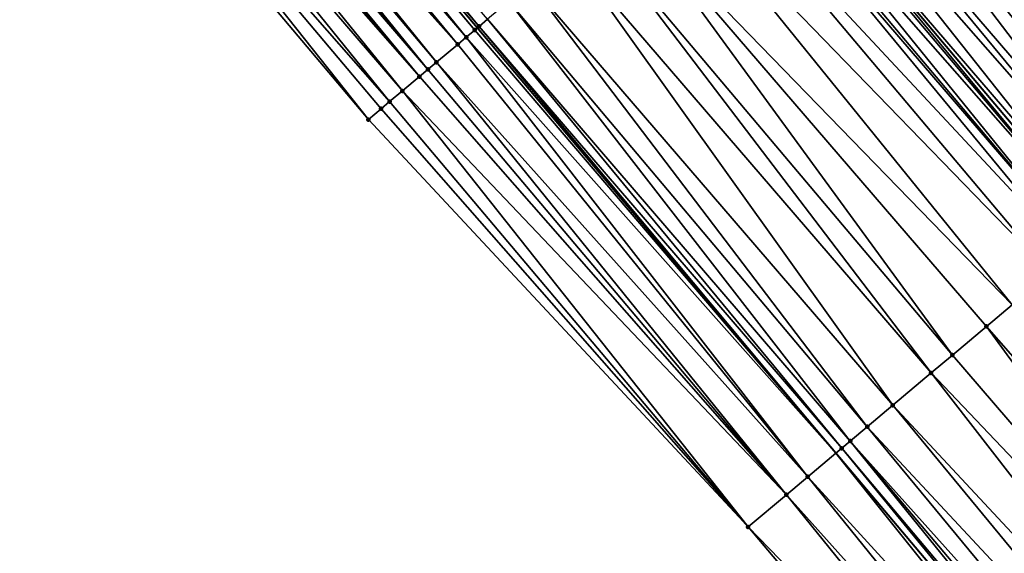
# Model space of a CAD drawing. Header units: feet. Extents: x 2004186 to 2014793, y 836912 to 864902.
# Tile 420 of 656: x 2008794 to 2008830, y 850260 to 850279. Entities that reach past the tile are written whole.
import ezdxf

# ---------------------------------------------------------------- set-up
doc = ezdxf.new("R2010")
doc.units = ezdxf.units.FT
doc.header["$LTSCALE"] = 100
doc.header["$MEASUREMENT"] = 0
for name, color, linetype, lineweight in [('EP_Travel Lane', 5, 'Continuous', 40), ('GPL_Skip Line', 2, 'Continuous', 40), ('Road Shots', 4, 'Continuous', 200), ('Road X-Section', 30, 'Continuous', 13)]:
    doc.layers.add(name, color=color, linetype=linetype, lineweight=lineweight)
doc.layers.add('I-77 SB_MM21-27-Surface-Border', color=7, linetype='Continuous')
doc.layers.add('I-77 SB_MM21-27-Surface-TIN', color=7, linetype='Continuous')

msp = doc.modelspace()

# ---------------------------------------------------------------- linework, layer by layer
at = {"layer": 'EP_Travel Lane'}
msp.add_polyline3d([(2008862.363224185, 850217.8516560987, 427.0196080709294), (2008849.472338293, 850233.1428059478, 427.0969426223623), (2008836.581444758, 850248.4339648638, 427.170907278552), (2008823.690550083, 850263.7251251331, 427.2443688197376), (2008810.799650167, 850279.0162916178, 427.3154949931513), (2008797.919893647, 850294.3144015, 427.3790888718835), (2008785.057188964, 850309.6291461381, 427.4825164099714), (2008772.194444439, 850324.9439382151, 427.5704676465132), (2008759.331702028, 850340.258727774, 427.6592656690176), (2008746.468897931, 850355.5735907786, 427.7239434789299), (2008733.606133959, 850370.8884060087, 427.8043453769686), (2008720.743381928, 850386.2032070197, 427.8893296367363), (2008707.880621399, 850401.5180181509, 427.971008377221), (2008694.971103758, 850416.874587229, 428.0746920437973), (2008682.092979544, 850432.1766065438, 428.1384815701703), (2008669.214816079, 850447.4786724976, 428.1840685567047), (2008656.336709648, 850462.7806706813, 428.2562449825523), (2008643.458636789, 850478.0826289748, 428.3439341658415)], dxfattribs=at)
at = {"layer": 'GPL_Skip Line'}
msp.add_polyline3d([(2008884.746997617, 850210.5527077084, 427.1922301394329), (2008871.865013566, 850225.8513253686, 427.2756201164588), (2008858.982996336, 850241.1499824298, 427.3443724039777), (2008846.1010041, 850256.4486098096, 427.4241514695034), (2008833.218992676, 850271.7472599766, 427.4954650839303), (2008820.336972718, 850287.0459202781, 427.5630010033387), (2008807.457330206, 850302.3452958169, 427.6372511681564), (2008794.580256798, 850317.6481504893, 427.7002073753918), (2008781.703266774, 850332.9509060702, 427.7956782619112), (2008768.826242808, 850348.2537019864, 427.8779375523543), (2008755.949187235, 850363.5565354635, 427.9478528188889), (2008743.072134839, 850378.8593651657, 428.0190428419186), (2008730.195086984, 850394.1621894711, 428.0919648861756), (2008717.318081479, 850409.4649634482, 428.1813897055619), (2008704.415388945, 850424.7866354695, 428.2383140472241), (2008691.525485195, 850440.0788954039, 428.2768933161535), (2008678.635753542, 850455.3709511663, 428.3954658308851), (2008665.745958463, 850470.6630821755, 428.4845987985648), (2008652.856112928, 850485.9552730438, 428.5502360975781), (2008640.007718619, 850501.2255854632, 428.6398049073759)], dxfattribs=at)
at = {"layer": 'I-77 SB_MM21-27-Surface-Border', "color": 3, "linetype": 'ByBlock', "lineweight": -2}
msp.add_polyline3d([(2008860.250463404, 850216.0732142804, 426.8938683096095), (2008846.603442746, 850230.7278451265, 426.9334760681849), (2008833.415430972, 850245.7688835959, 426.9935820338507), (2008820.53342268, 850261.0675300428, 427.0662775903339), (2008806.886417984, 850275.7221419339, 427.112896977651), (2008794.005401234, 850291.0186943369, 427.1870976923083), (2008781.122187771, 850306.3161494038, 427.2938680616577), (2008768.39193088, 850321.7424620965, 427.3929189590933), (2008755.661624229, 850337.1688338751, 427.4726201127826), (2008743.237318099, 850352.8528171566, 427.5706782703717), (2008730.506998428, 850368.2792043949, 427.6453235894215), (2008717.470678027, 850383.4479803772, 427.7013689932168), (2008705.046395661, 850399.1319354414, 427.8086921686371), (2008692.594840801, 850414.8841876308, 427.9556056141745), (2008679.750568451, 850430.2144838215, 428.0389994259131), (2008667.366158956, 850445.9301709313, 428.0991958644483), (2008654.981907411, 850461.6456695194, 428.2331142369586), (2008642.597565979, 850477.3612753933, 428.3250081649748)], dxfattribs=at)
at = {"layer": 'I-77 SB_MM21-27-Surface-TIN', "color": 128, "linetype": 'ByBlock', "lineweight": -2}
for points in [[(2008798.13630058, 850294.4965774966, 427.3939826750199), (2008797.919893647, 850294.3144015, 427.3790888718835), (2008810.864554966, 850279.0709367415, 427.3170258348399)], [(2008798.13630058, 850294.4965774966, 427.3939826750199), (2008810.864554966, 850279.0709367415, 427.3170258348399), (2008811.17055741, 850279.3285459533, 427.3291574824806)], [(2008797.830293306, 850294.2389740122, 427.3729222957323), (2008797.524305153, 850293.9813478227, 427.359307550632), (2008810.40556611, 850278.6845053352, 427.3053628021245)], [(2008797.830293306, 850294.2389740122, 427.3729222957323), (2008810.711559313, 850278.9421255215, 427.3134172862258), (2008797.919893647, 850294.3144015, 427.3790888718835)], [(2008797.830293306, 850294.2389740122, 427.3729222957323), (2008810.40556611, 850278.6845053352, 427.3053628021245), (2008810.711559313, 850278.9421255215, 427.3134172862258)], [(2008810.711559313, 850278.9421255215, 427.3134172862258), (2008810.799650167, 850279.0162916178, 427.3154949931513), (2008797.919893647, 850294.3144015, 427.3790888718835)], [(2008810.864554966, 850279.0709367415, 427.3170258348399), (2008797.919893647, 850294.3144015, 427.3790888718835), (2008810.799650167, 850279.0162916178, 427.3154949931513)], [(2008828.765018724, 850294.1418822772, 427.727048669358), (2008828.153039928, 850293.6266328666, 427.7142974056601), (2008841.647024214, 850278.8432391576, 427.6531183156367)], [(2008829.070999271, 850294.3995174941, 427.7295191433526), (2008828.765018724, 850294.1418822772, 427.727048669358), (2008841.647024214, 850278.8432391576, 427.6531183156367)], [(2008829.070999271, 850294.3995174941, 427.7295191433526), (2008841.647024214, 850278.8432391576, 427.6531183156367), (2008841.953008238, 850279.1008702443, 427.657122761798)], [(2008829.070999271, 850294.3995174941, 427.7295191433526), (2008841.953008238, 850279.1008702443, 427.657122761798), (2008842.564943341, 850279.6161715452, 427.650595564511)], [(2008797.371306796, 850293.8525398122, 427.3508328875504), (2008797.065296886, 850293.5949394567, 427.3287464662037), (2008810.099555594, 850278.4269057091, 427.2896700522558)], [(2008797.524305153, 850293.9813478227, 427.359307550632), (2008797.371306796, 850293.8525398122, 427.3508328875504), (2008810.40556611, 850278.6845053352, 427.3053628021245)], [(2008797.371306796, 850293.8525398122, 427.3508328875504), (2008810.099555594, 850278.4269057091, 427.2896700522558), (2008810.40556611, 850278.6845053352, 427.3053628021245)], [(2008797.065296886, 850293.5949394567, 427.3287464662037), (2008796.759287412, 850293.3373385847, 427.306829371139), (2008810.099555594, 850278.4269057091, 427.2896700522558)], [(2008828.153039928, 850293.6266328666, 427.7142974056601), (2008827.694058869, 850293.240192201, 427.7060742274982), (2008840.11707965, 850277.5551127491, 427.6223128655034)], [(2008828.153039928, 850293.6266328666, 427.7142974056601), (2008840.11707965, 850277.5551127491, 427.6223128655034), (2008841.647024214, 850278.8432391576, 427.6531183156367)], [(2008796.453298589, 850293.0797131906, 427.2929538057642), (2008796.14732657, 850292.8220678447, 427.2856208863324), (2008809.028481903, 850277.5253508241, 427.2184710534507)], [(2008796.606290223, 850293.2085291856, 427.2988100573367), (2008796.453298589, 850293.0797131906, 427.2929538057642), (2008809.334496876, 850277.7829451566, 427.2361304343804)], [(2008796.453298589, 850293.0797131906, 427.2929538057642), (2008809.028481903, 850277.5253508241, 427.2184710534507), (2008809.334496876, 850277.7829451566, 427.2361304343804)], [(2008796.759287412, 850293.3373385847, 427.306829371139), (2008796.606290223, 850293.2085291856, 427.2988100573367), (2008809.334496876, 850277.7829451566, 427.2361304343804)], [(2008796.759287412, 850293.3373385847, 427.306829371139), (2008809.334496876, 850277.7829451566, 427.2361304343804), (2008810.099555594, 850278.4269057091, 427.2896700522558)], [(2008827.694058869, 850293.240192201, 427.7060742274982), (2008826.011119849, 850291.823253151, 427.6721862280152), (2008839.658100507, 850277.1686698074, 427.6149358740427)], [(2008827.694058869, 850293.240192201, 427.7060742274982), (2008839.658100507, 850277.1686698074, 427.6149358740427), (2008840.11707965, 850277.5551127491, 427.6223128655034)], [(2008795.994334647, 850292.6932521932, 427.2796519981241), (2008795.688339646, 850292.4356341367, 427.2633701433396), (2008808.722476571, 850277.2677450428, 427.2050650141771)], [(2008796.14732657, 850292.8220678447, 427.2856208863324), (2008795.994334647, 850292.6932521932, 427.2796519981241), (2008809.028481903, 850277.5253508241, 427.2184710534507)], [(2008795.994334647, 850292.6932521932, 427.2796519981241), (2008808.722476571, 850277.2677450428, 427.2050650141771), (2008809.028481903, 850277.5253508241, 427.2184710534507)], [(2008795.688339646, 850292.4356341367, 427.2633701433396), (2008795.535351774, 850292.3068136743, 427.2589787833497), (2008808.722476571, 850277.2677450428, 427.2050650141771)], [(2008795.535351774, 850292.3068136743, 427.2589787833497), (2008795.076382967, 850291.9203584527, 427.2437828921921), (2008808.110450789, 850276.7525514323, 427.1715835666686)], [(2008795.535351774, 850292.3068136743, 427.2589787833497), (2008808.110450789, 850276.7525514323, 427.1715835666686), (2008808.722476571, 850277.2677450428, 427.2050650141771)], [(2008795.076382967, 850291.9203584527, 427.2437828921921), (2008794.464399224, 850291.405114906, 427.2136570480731), (2008807.651449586, 850276.366134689, 427.1544731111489)], [(2008795.076382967, 850291.9203584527, 427.2437828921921), (2008807.651449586, 850276.366134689, 427.1544731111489), (2008808.110450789, 850276.7525514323, 427.1715835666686)], [(2008826.011119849, 850291.823253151, 427.6721862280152), (2008825.093161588, 850291.0503672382, 427.6574420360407), (2008838.587139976, 850276.2669805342, 427.5936645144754)], [(2008826.011119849, 850291.823253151, 427.6721862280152), (2008838.587139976, 850276.2669805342, 427.5936645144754), (2008839.658100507, 850277.1686698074, 427.6149358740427)], [(2008794.464399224, 850291.405114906, 427.2136570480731), (2008794.005401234, 850291.0186943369, 427.1870976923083), (2008806.886417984, 850275.7221419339, 427.112896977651)], [(2008794.464399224, 850291.405114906, 427.2136570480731), (2008807.345442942, 850276.1085304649, 427.140488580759), (2008807.651449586, 850276.366134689, 427.1544731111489)], [(2008794.464399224, 850291.405114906, 427.2136570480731), (2008806.886417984, 850275.7221419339, 427.112896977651), (2008807.345442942, 850276.1085304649, 427.140488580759)], [(2008825.093161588, 850291.0503672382, 427.6574420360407), (2008824.175187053, 850290.2775006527, 427.6355174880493), (2008837.822175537, 850275.6229080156, 427.5817221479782)], [(2008825.093161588, 850291.0503672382, 427.6574420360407), (2008837.822175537, 850275.6229080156, 427.5817221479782), (2008838.587139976, 850276.2669805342, 427.5936645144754)], [(2008824.175187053, 850290.2775006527, 427.6355174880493), (2008823.56320735, 850289.7622523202, 427.622365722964), (2008837.057202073, 850274.9788462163, 427.5657974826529)], [(2008824.175187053, 850290.2775006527, 427.6355174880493), (2008837.057202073, 850274.9788462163, 427.5657974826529), (2008837.822175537, 850275.6229080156, 427.5817221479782)], [(2008823.56320735, 850289.7622523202, 427.622365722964), (2008822.339264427, 850288.7317360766, 427.6033357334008), (2008835.680261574, 850273.8195210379, 427.5423117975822)], [(2008823.56320735, 850289.7622523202, 427.622365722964), (2008836.139237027, 850274.2059683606, 427.5480611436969), (2008837.057202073, 850274.9788462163, 427.5657974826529)], [(2008823.56320735, 850289.7622523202, 427.622365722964), (2008835.680261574, 850273.8195210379, 427.5423117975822), (2008836.139237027, 850274.2059683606, 427.5480611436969)], [(2008822.339264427, 850288.7317360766, 427.6033357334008), (2008821.42131711, 850287.9588371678, 427.5934196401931), (2008834.456327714, 850272.7889940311, 427.5272820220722)], [(2008822.339264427, 850288.7317360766, 427.6033357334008), (2008835.068282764, 850273.3042716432, 427.5295554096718), (2008835.680261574, 850273.8195210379, 427.5423117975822)], [(2008822.339264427, 850288.7317360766, 427.6033357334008), (2008834.456327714, 850272.7889940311, 427.5272820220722), (2008835.068282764, 850273.3042716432, 427.5295554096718)], [(2008821.42131711, 850287.9588371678, 427.5934196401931), (2008820.962333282, 850287.5723997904, 427.5839748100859), (2008834.150339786, 850272.5313675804, 427.5215552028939)], [(2008821.42131711, 850287.9588371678, 427.5934196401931), (2008834.150339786, 850272.5313675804, 427.5215552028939), (2008834.456327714, 850272.7889940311, 427.5272820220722)], [(2008820.962333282, 850287.5723997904, 427.5839748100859), (2008820.350336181, 850287.0571721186, 427.5631474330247), (2008833.385349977, 850271.8873251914, 427.4984194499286)], [(2008820.962333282, 850287.5723997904, 427.5839748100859), (2008833.385349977, 850271.8873251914, 427.4984194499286), (2008834.150339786, 850272.5313675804, 427.5215552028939)], [(2008820.197344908, 850286.9283556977, 427.5614710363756), (2008833.079362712, 850271.6296979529, 427.4929853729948), (2008820.336972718, 850287.0459202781, 427.5630010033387)], [(2008820.350336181, 850287.0571721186, 427.5631474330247), (2008820.336972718, 850287.0459202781, 427.5630010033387), (2008833.218992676, 850271.7472599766, 427.4954650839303)], [(2008833.079362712, 850271.6296979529, 427.4929853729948), (2008833.218992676, 850271.7472599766, 427.4954650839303), (2008820.336972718, 850287.0459202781, 427.5630010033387)], [(2008820.350336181, 850287.0571721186, 427.5631474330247), (2008833.218992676, 850271.7472599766, 427.4954650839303), (2008833.385349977, 850271.8873251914, 427.4984194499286)], [(2008819.891377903, 850286.6707043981, 427.5649753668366), (2008819.585404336, 850286.4130608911, 427.565584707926), (2008832.467412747, 850271.1144143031, 427.4929550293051)], [(2008820.197344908, 850286.9283556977, 427.5614710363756), (2008819.891377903, 850286.6707043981, 427.5649753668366), (2008833.079362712, 850271.6296979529, 427.4929853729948)], [(2008819.891377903, 850286.6707043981, 427.5649753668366), (2008832.467412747, 850271.1144143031, 427.4929550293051), (2008833.079362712, 850271.6296979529, 427.4929853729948)], [(2008819.585404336, 850286.4130608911, 427.565584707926), (2008819.432411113, 850286.284246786, 427.5630479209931), (2008832.467412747, 850271.1144143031, 427.4929550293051)], [(2008819.432411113, 850286.284246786, 427.5630479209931), (2008818.514412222, 850285.5114091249, 427.5303778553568), (2008832.161421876, 850270.856791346, 427.4859303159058)], [(2008819.432411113, 850286.284246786, 427.5630479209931), (2008832.161421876, 850270.856791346, 427.4859303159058), (2008832.467412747, 850271.1144143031, 427.4929550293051)], [(2008818.514412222, 850285.5114091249, 427.5303778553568), (2008817.443434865, 850284.6097398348, 427.501681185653), (2008831.396423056, 850270.2127596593, 427.4588186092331)], [(2008818.514412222, 850285.5114091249, 427.5303778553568), (2008831.396423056, 850270.2127596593, 427.4588186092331), (2008832.161421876, 850270.856791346, 427.4859303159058)], [(2008817.443434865, 850284.6097398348, 427.501681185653), (2008816.066456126, 850283.4504600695, 427.46132235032), (2008830.019448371, 850269.0534750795, 427.4202501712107)], [(2008817.443434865, 850284.6097398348, 427.501681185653), (2008830.019448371, 850269.0534750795, 427.4202501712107), (2008831.396423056, 850270.2127596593, 427.4588186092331)], [(2008816.066456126, 850283.4504600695, 427.46132235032), (2008814.99549095, 850282.5487763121, 427.4380004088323), (2008827.877493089, 850267.2501371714, 427.3626100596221)], [(2008816.066456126, 850283.4504600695, 427.46132235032), (2008829.10146501, 850268.2806189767, 427.3944325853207), (2008830.019448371, 850269.0534750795, 427.4202501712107)], [(2008816.066456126, 850283.4504600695, 427.46132235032), (2008827.877493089, 850267.2501371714, 427.3626100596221), (2008829.10146501, 850268.2806189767, 427.3944325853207)], [(2008814.99549095, 850282.5487763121, 427.4380004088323), (2008814.077513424, 850281.7759132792, 427.4147561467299), (2008827.112501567, 850266.6060968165, 427.3387186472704)], [(2008814.99549095, 850282.5487763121, 427.4380004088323), (2008827.112501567, 850266.6060968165, 427.3387186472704), (2008827.877493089, 850267.2501371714, 427.3626100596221)], [(2008814.077513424, 850281.7759132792, 427.4147561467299), (2008812.700521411, 850280.6166492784, 427.368540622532), (2008825.735530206, 850265.4468082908, 427.3016161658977)], [(2008814.077513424, 850281.7759132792, 427.4147561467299), (2008825.735530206, 850265.4468082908, 427.3016161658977), (2008827.112501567, 850266.6060968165, 427.3387186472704)], [(2008812.700521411, 850280.6166492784, 427.368540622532), (2008811.93554294, 850279.9725934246, 427.3504061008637), (2008824.817567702, 850264.673927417, 427.2850010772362)], [(2008812.700521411, 850280.6166492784, 427.368540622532), (2008824.817567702, 850264.673927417, 427.2850010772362), (2008825.735530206, 850265.4468082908, 427.3016161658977)], [(2008811.93554294, 850279.9725934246, 427.3504061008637), (2008811.17055741, 850279.3285459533, 427.3291574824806), (2008824.205586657, 850264.1586806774, 427.2712583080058)], [(2008811.93554294, 850279.9725934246, 427.3504061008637), (2008824.205586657, 850264.1586806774, 427.2712583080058), (2008824.817567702, 850264.673927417, 427.2850010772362)], [(2008811.17055741, 850279.3285459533, 427.3291574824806), (2008810.864554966, 850279.0709367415, 427.3170258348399), (2008823.89958055, 850263.9010758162, 427.2575109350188)], [(2008811.17055741, 850279.3285459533, 427.3291574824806), (2008823.89958055, 850263.9010758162, 427.2575109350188), (2008824.205586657, 850264.1586806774, 427.2712583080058)], [(2008810.711559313, 850278.9421255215, 427.3134172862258), (2008810.40556611, 850278.6845053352, 427.3053628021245), (2008823.690550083, 850263.7251251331, 427.2443688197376)], [(2008810.711559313, 850278.9421255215, 427.3134172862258), (2008823.690550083, 850263.7251251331, 427.2443688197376), (2008810.799650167, 850279.0162916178, 427.3154949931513)], [(2008810.864554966, 850279.0709367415, 427.3170258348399), (2008810.799650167, 850279.0162916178, 427.3154949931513), (2008823.690550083, 850263.7251251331, 427.2443688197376)], [(2008810.864554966, 850279.0709367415, 427.3170258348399), (2008823.690550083, 850263.7251251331, 427.2443688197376), (2008823.89958055, 850263.9010758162, 427.2575109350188)], [(2008810.40556611, 850278.6845053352, 427.3053628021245), (2008810.099555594, 850278.4269057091, 427.2896700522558), (2008822.675506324, 850262.8707155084, 427.1805512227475)], [(2008810.40556611, 850278.6845053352, 427.3053628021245), (2008822.675506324, 850262.8707155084, 427.1805512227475), (2008823.690550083, 850263.7251251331, 427.2443688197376)], [(2008810.099555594, 850278.4269057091, 427.2896700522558), (2008809.334496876, 850277.7829451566, 427.2361304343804), (2008822.675506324, 850262.8707155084, 427.1805512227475)], [(2008809.028481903, 850277.5253508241, 427.2184710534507), (2008808.722476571, 850277.2677450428, 427.2050650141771), (2008821.910467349, 850262.2267315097, 427.1357230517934)], [(2008809.334496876, 850277.7829451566, 427.2361304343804), (2008809.028481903, 850277.5253508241, 427.2184710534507), (2008821.910467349, 850262.2267315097, 427.1357230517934)], [(2008809.334496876, 850277.7829451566, 427.2361304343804), (2008821.910467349, 850262.2267315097, 427.1357230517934), (2008822.675506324, 850262.8707155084, 427.1805512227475)], [(2008808.722476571, 850277.2677450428, 427.2050650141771), (2008808.110450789, 850276.7525514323, 427.1715835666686), (2008821.910467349, 850262.2267315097, 427.1357230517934)], [(2008808.110450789, 850276.7525514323, 427.1715835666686), (2008807.651449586, 850276.366134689, 427.1544731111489), (2008820.53342268, 850261.0675300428, 427.0662775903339)], [(2008808.110450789, 850276.7525514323, 427.1715835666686), (2008820.53342268, 850261.0675300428, 427.0662775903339), (2008821.910467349, 850262.2267315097, 427.1357230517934)], [(2008807.345442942, 850276.1085304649, 427.140488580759), (2008806.886417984, 850275.7221419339, 427.112896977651), (2008820.53342268, 850261.0675300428, 427.0662775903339)], [(2008807.651449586, 850276.366134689, 427.1544731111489), (2008807.345442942, 850276.1085304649, 427.140488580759), (2008820.53342268, 850261.0675300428, 427.0662775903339)], [(2008830.019448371, 850269.0534750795, 427.4202501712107), (2008829.10146501, 850268.2806189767, 427.3944325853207), (2008842.289447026, 850253.2396158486, 427.3211971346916)], [(2008829.10146501, 850268.2806189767, 427.3944325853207), (2008827.877493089, 850267.2501371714, 427.3626100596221), (2008840.912483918, 850252.0803175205, 427.2877362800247)], [(2008829.10146501, 850268.2806189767, 427.3944325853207), (2008840.912483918, 850252.0803175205, 427.2877362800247), (2008842.289447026, 850253.2396158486, 427.3211971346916)], [(2008827.877493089, 850267.2501371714, 427.3626100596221), (2008827.112501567, 850266.6060968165, 427.3387186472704), (2008840.912483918, 850252.0803175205, 427.2877362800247)], [(2008827.112501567, 850266.6060968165, 427.3387186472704), (2008825.735530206, 850265.4468082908, 427.3016161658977), (2008839.382528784, 850250.7922036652, 427.2522672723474)], [(2008827.112501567, 850266.6060968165, 427.3387186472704), (2008839.382528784, 850250.7922036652, 427.2522672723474), (2008840.912483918, 850252.0803175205, 427.2877362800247)], [(2008825.735530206, 850265.4468082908, 427.3016161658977), (2008824.817567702, 850264.673927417, 427.2850010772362), (2008838.464544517, 850250.0193486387, 427.2260497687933)], [(2008825.735530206, 850265.4468082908, 427.3016161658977), (2008838.464544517, 850250.0193486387, 427.2260497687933), (2008839.382528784, 850250.7922036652, 427.2522672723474)], [(2008824.817567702, 850264.673927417, 427.2850010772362), (2008824.205586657, 850264.1586806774, 427.2712583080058), (2008837.546580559, 850249.2464694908, 427.2087934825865)], [(2008824.817567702, 850264.673927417, 427.2850010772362), (2008837.546580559, 850249.2464694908, 427.2087934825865), (2008838.464544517, 850250.0193486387, 427.2260497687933)], [(2008824.205586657, 850264.1586806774, 427.2712583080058), (2008823.89958055, 850263.9010758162, 427.2575109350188), (2008836.78158578, 850248.6024330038, 427.1834650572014)], [(2008824.205586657, 850264.1586806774, 427.2712583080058), (2008837.087591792, 850248.8600379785, 427.1971703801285), (2008837.546580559, 850249.2464694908, 427.2087934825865)], [(2008824.205586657, 850264.1586806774, 427.2712583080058), (2008836.78158578, 850248.6024330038, 427.1834650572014), (2008837.087591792, 850248.8600379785, 427.1971703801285)], [(2008822.675506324, 850262.8707155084, 427.1805512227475), (2008836.169548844, 850248.0872526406, 427.1450630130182), (2008823.690550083, 850263.7251251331, 427.2443688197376)], [(2008823.89958055, 850263.9010758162, 427.2575109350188), (2008823.690550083, 850263.7251251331, 427.2443688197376), (2008836.581444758, 850248.4339648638, 427.170907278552)], [(2008836.169548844, 850248.0872526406, 427.1450630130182), (2008836.581444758, 850248.4339648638, 427.170907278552), (2008823.690550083, 850263.7251251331, 427.2443688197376)], [(2008823.89958055, 850263.9010758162, 427.2575109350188), (2008836.581444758, 850248.4339648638, 427.170907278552), (2008836.78158578, 850248.6024330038, 427.1834650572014)], [(2008822.675506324, 850262.8707155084, 427.1805512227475), (2008821.910467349, 850262.2267315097, 427.1357230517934), (2008835.251492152, 850247.3144836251, 427.0868917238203)], [(2008822.675506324, 850262.8707155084, 427.1805512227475), (2008835.251492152, 850247.3144836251, 427.0868917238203), (2008836.169548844, 850248.0872526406, 427.1450630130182)], [(2008821.910467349, 850262.2267315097, 427.1357230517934), (2008820.53342268, 850261.0675300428, 427.0662775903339), (2008834.486459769, 850246.6704917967, 427.0449723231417)], [(2008821.910467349, 850262.2267315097, 427.1357230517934), (2008834.486459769, 850246.6704917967, 427.0449723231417), (2008835.251492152, 850247.3144836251, 427.0868917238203)], [(2008820.53342268, 850261.0675300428, 427.0662775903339), (2008833.415430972, 850245.7688835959, 426.9935820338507), (2008834.486459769, 850246.6704917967, 427.0449723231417)]]:
    msp.add_3dface(points, dxfattribs=at)
at = {"layer": 'Road Shots', "lineweight": 100}
for p in [(2008810.711559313, 850278.9421255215, 427.3134172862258), (2008810.864554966, 850279.0709367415, 427.3170258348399), (2008810.40556611, 850278.6845053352, 427.3053628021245), (2008810.099555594, 850278.4269057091, 427.2896700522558), (2008809.028481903, 850277.5253508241, 427.2184710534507), (2008809.334496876, 850277.7829451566, 427.2361304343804), (2008808.722476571, 850277.2677450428, 427.2050650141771), (2008808.110450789, 850276.7525514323, 427.1715835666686), (2008807.345442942, 850276.1085304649, 427.140488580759), (2008807.651449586, 850276.366134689, 427.1544731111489), (2008806.886417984, 850275.7221419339, 427.112896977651), (2008829.10146501, 850268.2806189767, 427.3944325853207), (2008827.877493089, 850267.2501371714, 427.3626100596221), (2008827.112501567, 850266.6060968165, 427.3387186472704), (2008825.735530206, 850265.4468082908, 427.3016161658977), (2008824.817567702, 850264.673927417, 427.2850010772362), (2008824.205586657, 850264.1586806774, 427.2712583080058), (2008823.89958055, 850263.9010758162, 427.2575109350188), (2008822.675506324, 850262.8707155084, 427.1805512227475), (2008821.910467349, 850262.2267315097, 427.1357230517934), (2008820.53342268, 850261.0675300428, 427.0662775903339)]:
    msp.add_point(p, dxfattribs=at)
at = {"layer": 'Road X-Section', "extrusion": (-0.6441006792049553, 0.7649326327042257, 0.003518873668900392), "elevation": -643468.7303145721, "flags": 128}
msp.add_lwpolyline([(-2084278.014662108, 2691.414732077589), (-2084278.614662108, 2691.442323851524), (-2084279.014662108, 2691.456308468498), (-2084279.614662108, 2691.473419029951), (-2084280.414662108, 2691.506900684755), (-2084280.814662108, 2691.520306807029), (-2084281.214662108, 2691.537966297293), (-2084282.214662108, 2691.591506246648), (-2084282.614662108, 2691.607199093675), (-2084283.014662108, 2691.615253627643), (-2084283.214662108, 2691.618862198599), (-2084283.614662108, 2691.63099392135), (-2084284.614662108, 2691.65224267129), (-2084285.614662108, 2691.670377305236), (-2084287.414662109, 2691.716593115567), (-2084288.614662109, 2691.739837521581), (-2084290.014662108, 2691.763159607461), (-2084291.814662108, 2691.803518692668), (-2084293.214662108, 2691.832215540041), (-2084294.414662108, 2691.864885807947), (-2084294.614662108, 2691.867422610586), (-2084295.014662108, 2691.866813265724), (-2084295.414662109, 2691.863308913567), (-2084295.614662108, 2691.864985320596), (-2084296.414662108, 2691.885812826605), (-2084297.014662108, 2691.895257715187), (-2084298.214662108, 2691.905173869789), (-2084299.814662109, 2691.924203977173), (-2084300.614662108, 2691.937355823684), (-2084301.814662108, 2691.959280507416), (-2084303.014662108, 2691.974024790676), (-2084305.214662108, 2692.007912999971), (-2084305.814662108, 2692.016136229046), (-2084306.614662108, 2692.028887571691), (-2084307.014662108, 2692.03135806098), (-2084307.814662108, 2692.024342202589), (-2084308.814662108, 2692.009749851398), (-2084310.414662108, 2691.976401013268), (-2084311.414662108, 2691.961999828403), (-2084313.214662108, 2691.941598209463), (-2084315.214662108, 2691.911882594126), (-2084316.014662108, 2691.901430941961), (-2084318.014662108, 2691.877984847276), (-2084318.214662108, 2691.874743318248), (-2084318.614662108, 2691.86322012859), (-2084319.014662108, 2691.856873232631), (-2084319.614662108, 2691.839409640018), (-2084320.214662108, 2691.833563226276), (-2084320.814662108, 2691.808862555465), (-2084321.214662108, 2691.792060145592), (-2084322.014662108, 2691.768861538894), (-2084323.614662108, 2691.706658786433), (-2084324.214662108, 2691.687292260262), (-2084325.214662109, 2691.646703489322), (-2084325.414662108, 2691.638122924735), (-2084326.214662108, 2691.611246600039), (-2084326.814662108, 2691.583563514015), (-2084328.014662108, 2691.533543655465)], dxfattribs=at)
at = {"layer": 'Road X-Section', "extrusion": (-0.6441006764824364, 0.7649326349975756, 0.003518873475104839), "elevation": -643488.7228955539, "flags": 128}
msp.add_lwpolyline([(-2084279.016952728, 2691.438339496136), (-2084280.816952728, 2691.507785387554), (-2084281.816952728, 2691.552613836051), (-2084283.416952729, 2691.629574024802), (-2084283.816952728, 2691.643321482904), (-2084284.616952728, 2691.65706433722), (-2084285.816952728, 2691.673679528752), (-2084287.616952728, 2691.710782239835), (-2084288.616952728, 2691.734673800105), (-2084290.216952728, 2691.766496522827), (-2084291.416952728, 2691.792314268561), (-2084293.216952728, 2691.830882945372), (-2084294.216952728, 2691.8579948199), (-2084294.616952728, 2691.865019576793), (-2084295.416952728, 2691.86504992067), (-2084295.816952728, 2691.870484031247), (-2084296.816952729, 2691.893619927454), (-2084297.216952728, 2691.899346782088), (-2084298.016952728, 2691.901620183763), (-2084298.816952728, 2691.914376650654), (-2084299.416952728, 2691.920126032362), (-2084300.616952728, 2691.937862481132), (-2084301.616952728, 2691.953787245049), (-2084302.616952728, 2691.965729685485), (-2084304.016952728, 2691.987001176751), (-2084304.616952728, 2691.994378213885), (-2084306.616952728, 2692.025183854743), (-2084307.016952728, 2692.029188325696), (-2084307.816952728, 2692.022661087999), (-2084309.016952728, 2692.002578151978), (-2084310.016952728, 2691.982484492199), (-2084312.216952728, 2691.952500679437), (-2084314.616952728, 2691.923709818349), (-2084315.416952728, 2691.913532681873), (-2084316.016952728, 2691.90737541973), (-2084316.816952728, 2691.895912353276), (-2084318.616952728, 2691.858460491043), (-2084319.016952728, 2691.852112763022), (-2084319.416952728, 2691.838408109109), (-2084319.616952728, 2691.834597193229), (-2084320.016952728, 2691.833406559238), (-2084320.216952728, 2691.830168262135), (-2084321.016952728, 2691.804638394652), (-2084321.416952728, 2691.788103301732), (-2084321.616952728, 2691.781595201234), (-2084322.016952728, 2691.774366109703), (-2084324.416952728, 2691.683959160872), (-2084325.016952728, 2691.660132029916), (-2084325.416952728, 2691.642023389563), (-2084325.816952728, 2691.627059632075), (-2084327.416952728, 2691.561280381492), (-2084327.816952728, 2691.542489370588)], dxfattribs=at)

doc.saveas('drawing.dxf')
